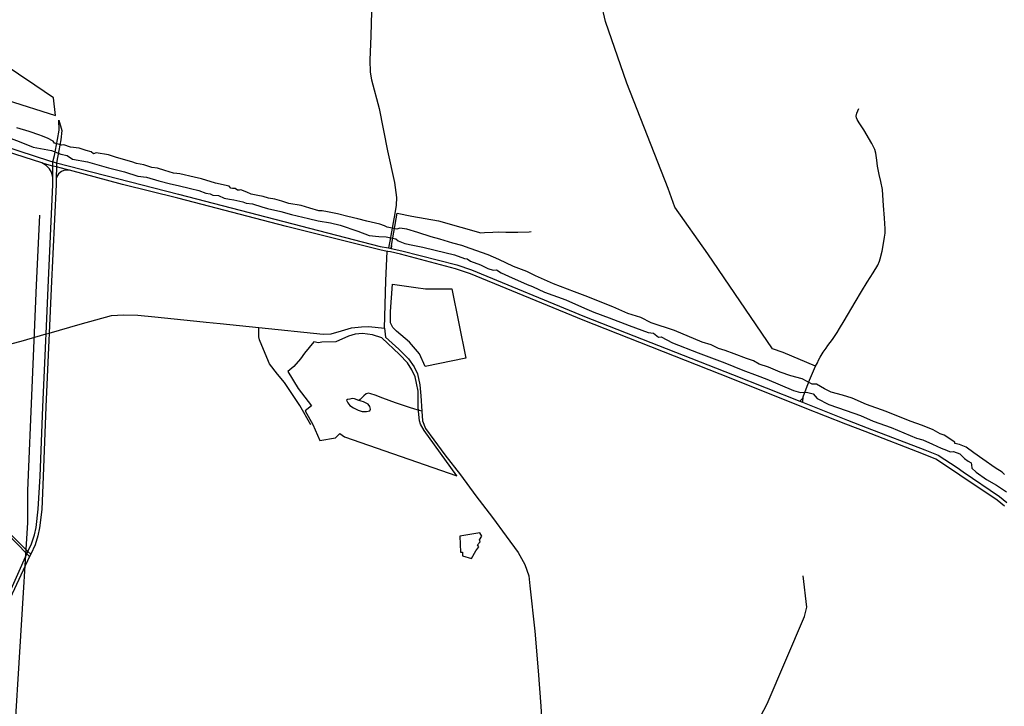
# Model space of a CAD drawing. Header units: millimetres. Extents: x 664923 to 767831, y 3118803 to 3207600.
# Tile 333 of 422: x 713062 to 717351, y 3177907 to 3180895. Entities that reach past the tile are written whole.
import ezdxf

# ---------------------------------------------------------------- set-up
doc = ezdxf.new("R2010")
doc.units = ezdxf.units.MM
for name, color, linetype in [('parks', 8, 'Continuous'), ('railways', 4, 'Continuous'), ('roads_2', 2, 'Continuous'), ('roads_3', 3, 'Continuous'), ('water', 7, 'Continuous')]:
    doc.layers.add(name, color=color, linetype=linetype)

msp = doc.modelspace()

# ---------------------------------------------------------------- linework, layer by layer
at = {"layer": 'parks'}
msp.add_lwpolyline([(713007.18, 3180545.15), (713218.09, 3180478.09), (713218.09, 3180478.09), (713210.27, 3180555.95), (713127.61, 3180609.93), (712847.25, 3180799.62)], dxfattribs=at)
for points in [[(714828.96, 3179385.38), (714803.49, 3179441.49), (714759.42, 3179491.95), (714703.18, 3179540.29), (714687.62, 3179555.57), (714677.32, 3179575.51), (714676.79, 3179624.87), (714685.66, 3179744.66), (714787.11, 3179729.06), (714829.96, 3179724.17), (714943.72, 3179724.36), (715005.04, 3179422.04), (714828.96, 3179385.38)], [(714342.7, 3179492.82), (714302.42, 3179444.45), (714284.69, 3179418.88), (714256.08, 3179386.43), (714229.66, 3179364.52), (714275.1, 3179289.61), (714332.99, 3179213.98), (714306.08, 3179193.48), (714339.26, 3179133.59), (714369.28, 3179063.64), (714437.05, 3179075.84), (714457.31, 3179094.08), (714476.43, 3179080.33), (714965.99, 3178910.6), (714868.22, 3179045.03), (714823.97, 3179107.1), (714807.65, 3179135.38), (714803.57, 3179148.65), (714800.65, 3179177.17), (714797.55, 3179209.04), (714797.22, 3179278.93), (714790.84, 3179313.12), (714785.06, 3179340.64), (714770.6, 3179371.81), (714751.38, 3179401.94), (714716.23, 3179438.45), (714640.2, 3179510.4), (714598.79, 3179522.97), (714555.59, 3179528.85), (714523.55, 3179526.83), (714494.02, 3179518.19), (714438.93, 3179493.83), (714377.69, 3179491.27), (714364.34, 3179488.18), (714342.7, 3179492.82)]]:
    msp.add_lwpolyline(points, close=True, dxfattribs=at)
at = {"layer": 'railways'}
for points in [[(713148.01, 3180044.32), (713134.75, 3179739.71), (713095.82, 3178845.93)], [(713095.82, 3178845.93), (713096.61, 3178706.75), (713034.82, 3177720.4), (713020.43, 3177593.38), (712971.44, 3177460.49), (712908.51, 3177426.74), (712421.7, 3177308), (711520.85, 3176917.59), (710780.01, 3176672.57), (710756.07, 3176655.32), (710732.16, 3176633.02), (710652.26, 3176547.62), (710513.11, 3176257.09)]]:
    msp.add_lwpolyline(points, dxfattribs=at)
at = {"layer": 'roads_2'}
for points in [[(716528.85, 3179386.76), (716387.64, 3179446.64), (716340.84, 3179462.42), (716059.69, 3179876.37), (715915.46, 3180080.05), (715886.07, 3180160), (715706.42, 3180619.31), (715613.09, 3180887.75), (715519.98, 3181294.97), (715460.43, 3181648.22), (715439.23, 3182039.17), (715461.16, 3182210.72), (715469.37, 3182419.95), (715465.99, 3182653.02), (715526.91, 3183228.62), (715538.64, 3183946.49), (715534.22, 3184221.11), (715465.09, 3184599.97), (715366.05, 3184843.94), (715192.57, 3185171.14), (715002.25, 3185459.76), (714618.12, 3185955.21), (714244.19, 3186272.41)], [(714595.17, 3180930.34), (714592.33, 3180825.68), (714586.96, 3180719.2), (714588.45, 3180667.07), (714594.87, 3180634.13), (714628.06, 3180508.74), (714664, 3180325.11), (714694.83, 3180186.11), (714702.82, 3180122.11), (714701.86, 3180088.72), (714696.01, 3180051.28), (714689, 3180012.97)], [(716547.91, 3179426.25), (716562.03, 3179448.44), (716574.48, 3179465.37), (716582.3, 3179476.73), (716601.82, 3179504.02), (716623.31, 3179534.07), (716632.27, 3179551.18), (716652.44, 3179584.21), (716700.53, 3179665.2), (716728.02, 3179712.92), (716752.72, 3179752.8), (716779.85, 3179793.71), (716799.78, 3179827.19), (716807.29, 3179843.87), (716810.51, 3179854.64), (716818.21, 3179887.89), (716824.94, 3179920.62), (716829.31, 3179948.93), (716831.43, 3179966.01), (716832.06, 3179985), (716828.75, 3180031.18), (716824.78, 3180087.09), (716821.97, 3180132.29), (716819.58, 3180155.62), (716812.55, 3180191.5), (716805.15, 3180221.05), (716798.61, 3180257.44), (716795.16, 3180284.63), (716790.69, 3180314.72), (716786.48, 3180330.22), (716774.27, 3180355.8), (716738.4, 3180416.45), (716718.27, 3180446.25), (716709.69, 3180460.7), (716706.79, 3180468.37), (716705.4, 3180475.57), (716708.17, 3180488.33), (716716.55, 3180509.17)], [(713227.51, 3180374.46), (713233.85, 3180413.89), (713232.7, 3180458.46)], [(713232.7, 3180458.46), (713245.24, 3180412.76), (713241.73, 3180372.59)], [(712857.45, 3180390.18), (713192.39, 3180281.22), (713207.12, 3180276.43), (713222.45, 3180272.58), (713754.35, 3180136.2), (714632.24, 3179908.42), (714668.74, 3179902.18), (714679.8, 3179899.68), (714726.1, 3179889.21), (714966.24, 3179827.73), (715030.41, 3179806.74), (715522.11, 3179603.92), (716167.1, 3179350.36), (716459.48, 3179235.35), (716472.14, 3179230.36), (716667.42, 3179152.67), (716752.88, 3179119.15), (717004.24, 3179022.79), (717062.69, 3178999.5), (717145.01, 3178945.95), (717171.59, 3178927.77), (717330.06, 3178819.41), (717362.12, 3178793.51)], [(713214.07, 3180304.74), (713227.51, 3180374.46)], [(717351.63, 3178777.62), (717318.93, 3178804.12), (717156.44, 3178913.15), (717142.08, 3178922.8), (717052.42, 3178982.12), (716998.74, 3179004.53), (716744.25, 3179102.67), (716660.73, 3179134.37), (716483.51, 3179204.39), (716161.58, 3179333.33), (715515.95, 3179587.49), (715025.51, 3179789.1), (714960.71, 3179811.31), (714721.14, 3179874.65), (714677, 3179884.31), (714666.23, 3179886.15), (714662.26, 3179886.94), (714630.38, 3179893.93), (714224.17, 3179995.47), (713750.7, 3180117.97), (713510.59, 3180178.25), (713278.73, 3180240.75), (713266.67, 3180244), (713222.16, 3180254.22), (713207.01, 3180257.97), (713170.25, 3180268.09), (713158.9, 3180271.74), (712850.09, 3180370.95)], [(713241.73, 3180372.59), (713228.83, 3180302.62)], [(714681.96, 3179912.14), (714679.8, 3179899.68), (714681.96, 3179912.14), (714706.37, 3180052.63), (714770.4, 3180039.75), (714886.11, 3180019.46), (714983.24, 3179992.03), (715071.07, 3179967.89), (715086.94, 3179968.91), (715123.07, 3179970.88), (715148.47, 3179972.4), (715180.22, 3179970.37), (715232.12, 3179970.81), (715280.58, 3179972.23), (715290.64, 3179972.73)], [(714689, 3180012.97), (714674.05, 3179931.21)], [(714674.05, 3179931.21), (714668.74, 3179902.18)], [(713875.21, 3179578.86), (713936.14, 3179572.55), (714103.95, 3179555.21), (714384.72, 3179526.21), (714419.56, 3179527.88), (714464.45, 3179540.95), (714507.81, 3179553.99), (714550.3, 3179558.35), (714583.11, 3179559.46), (714651.75, 3179553.24), (714654.26, 3179654.63), (714656.85, 3179760.42), (714662.26, 3179886.94)], [(713029.57, 3179485.31), (713068.28, 3179496.58), (713177.23, 3179527.77), (713190.32, 3179531.51), (713325.82, 3179570.3), (713461.62, 3179607.21), (713514.89, 3179610.74), (713576.45, 3179609.83), (713651.47, 3179602.02), (713862, 3179580.22)], [(713862, 3179580.22), (713875.21, 3179578.86)], [(714651.75, 3179553.24), (714655.96, 3179513.23), (714714.15, 3179460.99), (714755.8, 3179419.28), (714780.96, 3179384.96), (714794.26, 3179353.57), (714805.12, 3179306.32), (714809.65, 3179257.6), (714813.6, 3179191.25), (714816.64, 3179149.27), (714829.52, 3179116.07), (714866.31, 3179067.05), (714913.86, 3179001.05), (714982.01, 3178914.25), (715048.75, 3178823.17), (715121.21, 3178728.18), (715181.11, 3178647.47), (715233.16, 3178575.8), (715262.55, 3178524.36), (715280.39, 3178474.22), (715283.49, 3178430.7), (715305.58, 3178233.84), (715320.31, 3178060.54), (715332.36, 3177907.85), (715340.35, 3177766.54)], [(716502.43, 3179326.2), (716528.85, 3179386.76), (716536.35, 3179401.36), (716541.89, 3179413.17)], [(716541.89, 3179413.17), (716547.91, 3179426.25)], [(716476.63, 3179257.94), (716502.43, 3179326.2)], [(716459.48, 3179235.35), (716467.41, 3179242.07), (716473.55, 3179248.66)], [(716473.55, 3179248.66), (716471.51, 3179237.15), (716472.14, 3179230.36)], [(716473.55, 3179248.66), (716476.63, 3179257.94)], [(713105.51, 3178558.24), (713093.69, 3178570.42), (713008.21, 3178658.43), (712942.76, 3178738.77), (712934.54, 3178771.87)], [(712934.54, 3178771.87), (712950.13, 3178747.64), (713014.36, 3178665.21), (713098.21, 3178580.5), (713110.24, 3178568.35)], [(715649.31, 3176514.43), (715783.05, 3176822.45), (715842.32, 3176986.63), (715924.39, 3177108), (715980.05, 3177190.19), (716018.57, 3177247.82), (716098.17, 3177484.37), (716157.54, 3177613.95), (716317.27, 3177917.45), (716479.97, 3178297.65), (716490.48, 3178338.21), (716474.73, 3178474.24)]]:
    msp.add_lwpolyline(points, dxfattribs=at)
at = {"layer": 'roads_3'}
for points in [[(713176.01, 3179499.63), (713177.23, 3179527.77), (713185.91, 3179727.52), (713206.53, 3180177.86), (713206.71, 3180208.23), (713206.94, 3180246.69), (713207.01, 3180257.97), (713207.12, 3180276.43), (713214.07, 3180304.74)], [(713228.83, 3180302.62), (713222.45, 3180272.58), (713222.16, 3180254.22), (713221.42, 3180206.99), (713220.95, 3180177.8), (713199.02, 3179725.34), (713190.32, 3179531.51), (713188.84, 3179498.77)], [(713206.71, 3180208.23), (713200.98, 3180231.32), (713191.96, 3180246.65), (713177.48, 3180260.86), (713158.9, 3180271.74)], [(713278.73, 3180240.75), (713255.28, 3180239.46), (713244.76, 3180234.5), (713231.59, 3180224.04), (713221.42, 3180206.99)], [(714103.94, 3179514.71), (714103.95, 3179555.21)], [(713174.56, 3179466.24), (713176.01, 3179499.63)], [(713188.84, 3179498.77), (713187.52, 3179469.24)], [(714330.89, 3179132.51), (714282.44, 3179215.65), (714215.45, 3179315.56), (714185, 3179352.81), (714150.03, 3179397.73), (714131.63, 3179442.33), (714106.35, 3179501.19), (714103.94, 3179514.71)], [(712717.09, 3177928.59), (712742.44, 3177945.04), (712805.94, 3177986.27), (712810.35, 3177990.44), (712842.97, 3178021.31), (712852.84, 3178038.5), (712855.02, 3178042.29), (712891.9, 3178106.56), (712916.79, 3178153.82), (712924.43, 3178168.33), (712948.19, 3178231.75), (712976.89, 3178308.38), (712991.52, 3178341.96), (713008.57, 3178381.09), (713093.69, 3178570.42), (713098.21, 3178580.5), (713113.55, 3178614.61), (713127.07, 3178652.7), (713134.41, 3178685.71), (713143.3, 3178765.04), (713151.12, 3178909.22), (713163.39, 3179209.47), (713174.56, 3179466.24)], [(713187.52, 3179469.24), (713175.9, 3179210.74), (713164.23, 3178906.86), (713158.48, 3178763.76), (713149.07, 3178684.31), (713141.36, 3178648.4), (713129.53, 3178609.49), (713110.24, 3178568.35), (713105.51, 3178558.24), (713020.77, 3178377.48), (712990.58, 3178302.84), (712940.77, 3178159.62), (712906.96, 3178097.18), (712858.21, 3178004.95), (712816.2, 3177969.15), (712747.62, 3177932.39), (712722.19, 3177920.31)], [(714813.6, 3179191.25), (714783.4, 3179200), (714759.42, 3179206.96), (714699.06, 3179228.41), (714644.21, 3179247.41), (714609.95, 3179261.32), (714592.29, 3179266.81), (714580.89, 3179270.25), (714571.09, 3179266.79), (714561.01, 3179257.88), (714552.38, 3179249.71), (714544.94, 3179241.51), (714539.82, 3179237.48)], [(714485.3, 3179238.66), (714492.1, 3179227.14), (714500.35, 3179216), (714515.91, 3179205.38), (714535.83, 3179195.56), (714553.86, 3179189.71), (714573.23, 3179190.06), (714586.7, 3179193.59), (714590.59, 3179200.57), (714586.73, 3179211.78), (714579.58, 3179222.57), (714559.66, 3179231.66), (714539.82, 3179237.48), (714521.03, 3179244.4), (714509.66, 3179246.38), (714499.82, 3179244.38), (714490.37, 3179241.65), (714485.3, 3179238.66)]]:
    msp.add_lwpolyline(points, dxfattribs=at)
at = {"layer": 'water'}
for points in [[(717351.97, 3178915.13), (717340.61, 3178926), (717310.53, 3178945.16), (717256.58, 3178982.34), (717218.28, 3179010.59), (717183.76, 3179035.2), (717155.68, 3179046.99), (717134.54, 3179050.91), (717135.67, 3179057.1), (717088.67, 3179087.02), (717071.85, 3179092.25), (717041.18, 3179109.55), (716993.75, 3179129.5), (716940.76, 3179148.34), (716836.58, 3179189.52), (716750.55, 3179219.95), (716688.1, 3179247.75), (716646.36, 3179261.14), (716595.96, 3179274.37), (716567.22, 3179288.01), (716532.77, 3179308.93), (716513.58, 3179308.57), (716492.3, 3179321.12), (716470.42, 3179331.8), (716421.24, 3179345.66), (716373.89, 3179361.42), (716323.34, 3179382.66), (716282.83, 3179396.07), (716258.31, 3179410.39), (716227.27, 3179420.3), (716173.64, 3179440.86), (716134.34, 3179456.15), (716105.69, 3179464.86), (716073.83, 3179480.29), (716035.21, 3179491.89), (715914.77, 3179542.02), (715812.58, 3179576.46), (715766.97, 3179598.41), (715710.9, 3179616.48), (715645.96, 3179645.45), (715582.96, 3179670.78), (715536.78, 3179689.64), (715478.8, 3179710.74), (715386.52, 3179745.37), (715308.46, 3179780.89), (715271.6, 3179798.69), (715212.98, 3179821.01), (715148.64, 3179851.24), (715103.05, 3179871.96), (715024.52, 3179900.08), (714988.36, 3179912.96), (714948.54, 3179923.31), (714891.87, 3179940.75), (714853.93, 3179949.9), (714795.99, 3179969.17), (714748.65, 3179984.3), (714717.46, 3179987.54), (714704.69, 3179984.11), (714662.12, 3179991.95), (714651.36, 3179998.43), (714631.35, 3180005.97), (714574.04, 3180018.71), (714535.02, 3180028.64), (714490.86, 3180038.08), (714446.65, 3180050.67), (714402.88, 3180059.72), (714379.05, 3180062.82), (714365.17, 3180062.96), (714326.12, 3180074.47), (714288.66, 3180086.39), (714234.59, 3180095.24), (714204.31, 3180104.94), (714173.22, 3180114.22), (714145.41, 3180118.45), (714123.08, 3180125.92), (714099.22, 3180130.21), (714070.97, 3180136.39), (714051.9, 3180144.69), (714025.85, 3180154.48), (714019.55, 3180152.79), (714010.43, 3180153.01), (714001.35, 3180160.48), (713989.28, 3180160.91), (713981.28, 3180161.37), (713981.28, 3180161.37), (713974.3, 3180170.48), (713915.86, 3180183.57), (713854.82, 3180203.39), (713822.51, 3180209.57), (713759.7, 3180223.82), (713747.3, 3180225.51), (713731.77, 3180227.62), (713695.03, 3180239.27), (713662.03, 3180248.52), (713638.44, 3180252.39), (713602.33, 3180263.43), (713571.24, 3180269.64), (713550.07, 3180276.64), (713484.1, 3180295.15), (713449.19, 3180307.44), (713395.78, 3180316.32), (713384.1, 3180311.79), (713373.41, 3180320.83), (713352.1, 3180325.5), (713321.18, 3180336.76), (713282.98, 3180340), (713254.54, 3180351.3), (713245.65, 3180349.67), (713214.3, 3180357.46), (713208.17, 3180367.21), (713183.17, 3180380.05), (713158.08, 3180390.1), (713150.23, 3180393.25), (713103.4, 3180408.66), (713050.1, 3180424.92)], [(713017.54, 3180380.6), (713067.42, 3180361.8), (713120.43, 3180341.22), (713201.21, 3180325.45), (713241.11, 3180310.16), (713269.7, 3180304.53), (713291.67, 3180288.3), (713357.53, 3180275.95), (713388.01, 3180268.5), (713449.65, 3180249.92), (713519.3, 3180233.34), (713577.23, 3180214.69), (713615.09, 3180209.84), (713668.63, 3180193.57), (713718.57, 3180181.56), (713752.79, 3180172.96), (713806.42, 3180160.85), (713842.96, 3180151.51), (713873.35, 3180140.52), (713891.99, 3180137.01), (713903.71, 3180131.06), (713927.71, 3180130.74), (713952.77, 3180117.98), (713975.68, 3180113.67), (713994.6, 3180111.48), (714034.39, 3180102.36), (714049.37, 3180096.47), (714076.03, 3180093.89), (714116.53, 3180080.46), (714142.06, 3180072.92), (714199.86, 3180061.04), (714246.55, 3180047.12), (714319.93, 3180030.61), (714362.22, 3180020.31), (714415.64, 3180011.43), (714457.93, 3180001.12), (714535.19, 3179974.82), (714583.84, 3179956.63), (714626.03, 3179951.24), (714658.87, 3179950), (714699.89, 3179942.14), (714710.59, 3179933.09), (714739.27, 3179921.91), (714774.08, 3179914.55), (714817.61, 3179904.89), (714872.33, 3179892.34), (714955.68, 3179871.7), (714999.33, 3179855.88), (715011.1, 3179854.87), (715026.17, 3179844.05), (715068.57, 3179828.2), (715101.06, 3179812.79), (715124.72, 3179805.21), (715139.56, 3179806.72), (715158.98, 3179794.15), (715190.84, 3179779.34), (715272.62, 3179743.27), (715295.09, 3179733.83), (715348.17, 3179709.55), (715440.44, 3179676.15), (715522.22, 3179640.09), (715563.43, 3179621.75), (715628.9, 3179597.7), (715716.82, 3179564.83), (715799.75, 3179533.72), (715823.34, 3179530.46), (715844.72, 3179513), (715856.45, 3179515.06), (715905.24, 3179488.24), (716016.87, 3179445.96), (716132.86, 3179401.91), (716211.5, 3179369.49), (716274.46, 3179347.24), (716316.25, 3179330.77), (716432.35, 3179281.18), (716462.23, 3179273.11), (716488.83, 3179274.23), (716518.69, 3179267.39), (716535.8, 3179246.14), (716586.45, 3179219.98), (716661.22, 3179194.88), (716723.57, 3179172.02), (716779.77, 3179147.19), (716857.67, 3179120.91), (716968.77, 3179074.32), (716996.17, 3179066.21), (717037.37, 3179047.87), (717076.09, 3179030.73), (717098.56, 3179021.29), (717115.4, 3179014.82), (717129.63, 3179015.71), (717156.45, 3179005.73), (717177.27, 3178985.18), (717192.95, 3178974.38), (717205.47, 3178967.22), (717208.11, 3178958.03), (717209, 3178943.87), (717227.29, 3178925.73), (717273.11, 3178893.32), (717316.3, 3178868.87), (717360.17, 3178840.73)]]:
    msp.add_lwpolyline(points, dxfattribs=at)
msp.add_lwpolyline([(714981.64, 3178577.29), (714990.31, 3178577.45), (714991.02, 3178562.37), (715030.69, 3178549.75), (715048.27, 3178583.25), (715062.67, 3178600.77), (715056.87, 3178610.14), (715068.33, 3178623.28), (715064.28, 3178631.4), (715075.25, 3178647.12), (715066.32, 3178661.62), (714979.92, 3178647.08), (714981.64, 3178577.29)], close=True, dxfattribs=at)

doc.saveas('drawing.dxf')
